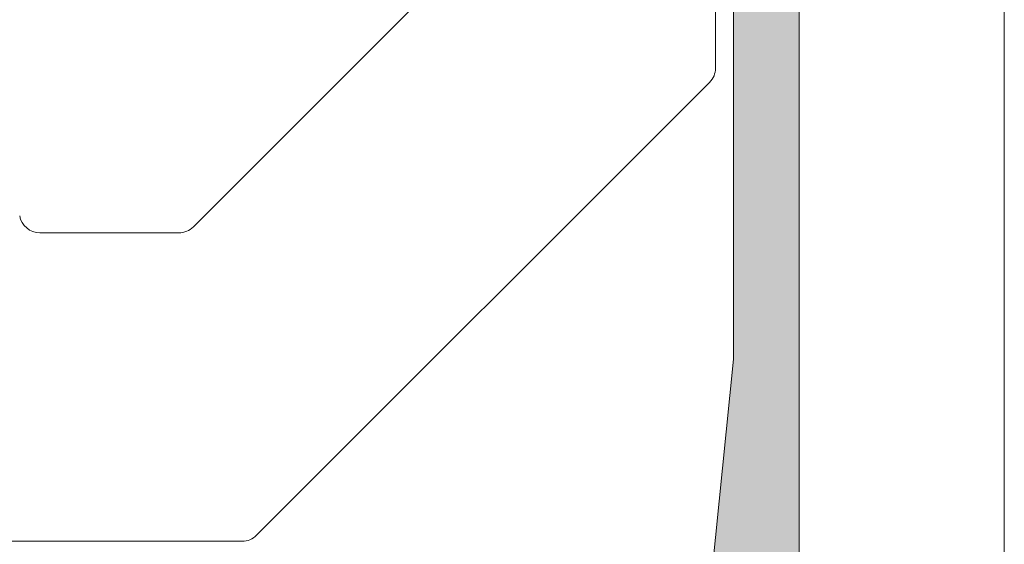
# Model space of a CAD drawing. Header units: metres. Extents: x 1316.5 to 1415.3, y -94.1 to -52.
# Tile 732 of 1056: x 1393.1907 to 1393.2147, y -70.1984 to -70.1857. Entities that reach past the tile are written whole.
import ezdxf

# ---------------------------------------------------------------- set-up
doc = ezdxf.new("R2010")
doc.units = ezdxf.units.M
doc.linetypes.add('AUSGEZOGEN', pattern=[0])
doc.linetypes.add('STRICHPUNKT2_S5', pattern=[0.09999999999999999, 0.07, -0.01, 0.01, -0.01])
for name, color, linetype, lineweight in [('XR$1$Achsen', 4, 'AUSGEZOGEN', 13), ('XR$1$Logos', 255, 'AUSGEZOGEN', 13), ('XR$1$Muster', 4, 'AUSGEZOGEN', 13)]:
    doc.layers.add(name, color=color, linetype=linetype, lineweight=lineweight)

msp = doc.modelspace()

# ---------------------------------------------------------------- hatches: boundary and pattern name
at = {"layer": 'XR$1$Logos', "linetype": 'AUSGEZOGEN', "lineweight": 13, "transparency": 33554687}
h = msp.add_hatch(color=253, dxfattribs=at)
h.paths.add_polyline_path([(1393.194677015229, -70.24221225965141), (1393.194677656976, -70.24223758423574), (1393.194679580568, -70.24226284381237), (1393.194682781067, -70.24228797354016), (1393.194687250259, -70.2423129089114), (1393.19469297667, -70.24233758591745), (1393.194699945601, -70.2423619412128), (1393.194708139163, -70.24238591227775), (1393.194717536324, -70.24240943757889), (1393.19472811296, -70.24243245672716), (1393.194739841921, -70.24245491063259), (1393.194752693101, -70.24247674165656), (1393.194766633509, -70.24249789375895), (1393.194781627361, -70.2425183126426), (1393.194797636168, -70.24253794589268), (1393.194814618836, -70.2425567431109), (1393.19483253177, -70.24257465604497), (1393.194851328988, -70.2425916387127), (1393.194870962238, -70.2426076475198), (1393.194891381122, -70.24262264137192), (1393.194912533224, -70.24263658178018), (1393.194934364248, -70.2426494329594), (1393.194956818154, -70.24266116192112), (1393.194979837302, -70.24267173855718), (1393.195003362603, -70.24268113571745), (1393.195027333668, -70.2426893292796), (1393.195051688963, -70.24269629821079), (1393.195076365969, -70.24270202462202), (1393.195101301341, -70.24270649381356), (1393.195126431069, -70.24270969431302), (1393.195151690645, -70.24271161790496), (1393.195177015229, -70.24271225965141), (1393.195877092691, -70.24271225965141), (1393.195902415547, -70.24271161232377), (1393.195927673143, -70.24270968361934), (1393.195952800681, -70.24270647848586), (1393.195977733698, -70.2427020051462), (1393.196002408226, -70.24269627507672), (1393.196026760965, -70.24268930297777), (1393.196050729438, -70.24268110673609), (1393.196074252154, -70.24267170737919), (1393.196097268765, -70.24266112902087), (1393.196119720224, -70.24264939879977), (1393.19614154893, -70.2426365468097), (1393.196162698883, -70.2426226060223), (1393.196183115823, -70.2426076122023), (1393.19620274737, -70.24259160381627), (1393.19622154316, -70.24257462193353), (1393.196239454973, -70.2425567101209), (1393.196256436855, -70.24253791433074), (1393.196272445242, -70.24251828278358), (1393.196287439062, -70.24249786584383), (1393.196301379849, -70.24247671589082), (1393.196314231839, -70.24245488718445), (1393.19632596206, -70.24243243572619), (1393.196336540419, -70.24240941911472), (1393.196345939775, -70.24238589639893), (1393.196354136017, -70.2423619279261), (1393.196361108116, -70.242337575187), (1393.196366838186, -70.24231290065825), (1393.196371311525, -70.24228796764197), (1393.196374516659, -70.24226284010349), (1393.196376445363, -70.24223758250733), (1393.196377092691, -70.24221225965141), (1393.196377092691, -70.24141227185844), (1393.19637772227, -70.24138694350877), (1393.196379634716, -70.24136167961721), (1393.196382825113, -70.24133654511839), (1393.196387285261, -70.24131160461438), (1393.196393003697, -70.24128692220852), (1393.196399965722, -70.24126256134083), (1393.196408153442, -70.24123858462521), (1393.196417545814, -70.24121505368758), (1393.196428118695, -70.24119202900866), (1393.196439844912, -70.24116956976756), (1393.196452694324, -70.24114773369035), (1393.196466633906, -70.24112657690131), (1393.196481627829, -70.24110615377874), (1393.196497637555, -70.24108651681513), (1393.196514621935, -70.24106771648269), (1393.196532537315, -70.24104980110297), (1393.196551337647, -70.24103281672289), (1393.196570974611, -70.24101680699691), (1393.196591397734, -70.2410018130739), (1393.196612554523, -70.24098787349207), (1393.1966343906, -70.24097502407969), (1393.196656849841, -70.24096329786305), (1393.19667987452, -70.24095272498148), (1393.196703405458, -70.24094333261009), (1393.196727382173, -70.24093514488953), (1393.196751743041, -70.24092818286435), (1393.196776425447, -70.24092246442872), (1393.196801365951, -70.24091800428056), (1393.19682650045, -70.24091481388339), (1393.196851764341, -70.24091290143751), (1393.196877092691, -70.24091227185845), (1393.202276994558, -70.24091227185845), (1393.202302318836, -70.24091291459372), (1393.202327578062, -70.24091483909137), (1393.202352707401, -70.24091804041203), (1393.202377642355, -70.24092251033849), (1393.202402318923, -70.24092823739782), (1393.202426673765, -70.24093520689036), (1393.202450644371, -70.24094340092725), (1393.202474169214, -70.2409527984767), (1393.202497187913, -70.24096337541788), (1393.202519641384, -70.24097510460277), (1393.202541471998, -70.24098795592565), (1393.202562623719, -70.24100189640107), (1393.202583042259, -70.24101689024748), (1393.202602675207, -70.24103289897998), (1393.202621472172, -70.24104988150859), (1393.202639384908, -70.24106779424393), (1393.202656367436, -70.24108659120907), (1393.202672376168, -70.24110622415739), (1393.202687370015, -70.2411266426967), (1393.20270131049, -70.24114779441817), (1393.202714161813, -70.24116962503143), (1393.202725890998, -70.24119207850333), (1393.202736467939, -70.24121509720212), (1393.202745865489, -70.24123862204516), (1393.202754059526, -70.24126259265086), (1393.202761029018, -70.24128694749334), (1393.202766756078, -70.24131162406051), (1393.202771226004, -70.24133655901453), (1393.202774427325, -70.24136168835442), (1393.202776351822, -70.24138694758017), (1393.202776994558, -70.24141227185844), (1393.202776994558, -70.24221225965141), (1393.202777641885, -70.24223758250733), (1393.20277957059, -70.24226284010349), (1393.202782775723, -70.24228796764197), (1393.202787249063, -70.24231290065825), (1393.202792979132, -70.242337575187), (1393.202799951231, -70.2423619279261), (1393.202808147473, -70.24238589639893), (1393.20281754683, -70.24240941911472), (1393.202828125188, -70.24243243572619), (1393.202839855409, -70.24245488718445), (1393.202852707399, -70.24247671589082), (1393.202866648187, -70.24249786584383), (1393.202881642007, -70.24251828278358), (1393.202897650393, -70.24253791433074), (1393.202914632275, -70.2425567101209), (1393.202932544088, -70.24257462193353), (1393.202951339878, -70.24259160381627), (1393.202970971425, -70.2426076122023), (1393.202991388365, -70.2426226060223), (1393.203012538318, -70.2426365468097), (1393.203034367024, -70.24264939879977), (1393.203056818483, -70.24266112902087), (1393.203079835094, -70.24267170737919), (1393.20310335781, -70.24268110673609), (1393.203127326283, -70.24268930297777), (1393.203151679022, -70.24269627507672), (1393.203176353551, -70.2427020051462), (1393.203201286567, -70.24270647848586), (1393.203226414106, -70.24270968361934), (1393.203251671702, -70.24271161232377), (1393.203276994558, -70.24271225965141), (1393.203677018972, -70.24271225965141), (1393.203702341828, -70.24271161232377), (1393.203727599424, -70.24270968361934), (1393.203752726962, -70.24270647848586), (1393.203777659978, -70.2427020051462), (1393.203802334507, -70.24269627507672), (1393.203826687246, -70.24268930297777), (1393.203850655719, -70.24268110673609), (1393.203874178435, -70.24267170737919), (1393.203897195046, -70.24266112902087), (1393.203919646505, -70.24264939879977), (1393.203941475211, -70.2426365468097), (1393.203962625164, -70.2426226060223), (1393.203983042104, -70.2426076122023), (1393.204002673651, -70.24259160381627), (1393.204021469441, -70.24257462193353), (1393.204039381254, -70.2425567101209), (1393.204056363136, -70.24253791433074), (1393.204072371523, -70.24251828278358), (1393.204087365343, -70.24249786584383), (1393.20410130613, -70.24247671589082), (1393.20411415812, -70.24245488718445), (1393.204125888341, -70.24243243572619), (1393.2041364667, -70.24240941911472), (1393.204145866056, -70.24238589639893), (1393.204154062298, -70.2423619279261), (1393.204161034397, -70.242337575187), (1393.204166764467, -70.24231290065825), (1393.204171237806, -70.24228796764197), (1393.20417444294, -70.24226284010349), (1393.204176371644, -70.24223758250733), (1393.204177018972, -70.24221225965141), (1393.204177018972, -70.23191230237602), (1393.204177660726, -70.23188697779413), (1393.204179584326, -70.23186171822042), (1393.204182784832, -70.23183658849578), (1393.204187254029, -70.23181165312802), (1393.204192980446, -70.23178697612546), (1393.204199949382, -70.23176262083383), (1393.204208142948, -70.23173864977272), (1393.204217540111, -70.23171512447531), (1393.20422811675, -70.23169210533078), (1393.204239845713, -70.23166965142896), (1393.204252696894, -70.23164782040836), (1393.204266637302, -70.2316266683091), (1393.204281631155, -70.23160624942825), (1393.204297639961, -70.23158661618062), (1393.204314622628, -70.23156781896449), (1393.20433253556, -70.23154990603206), (1393.204351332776, -70.23153292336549), (1393.204370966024, -70.23151691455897), (1393.204391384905, -70.23150192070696), (1393.204412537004, -70.23148798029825), (1393.204434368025, -70.23147512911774), (1393.204456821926, -70.23146340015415), (1393.204479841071, -70.23145282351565), (1393.204503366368, -70.23144342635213), (1393.20452733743, -70.23143523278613), (1393.204551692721, -70.23142826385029), (1393.204576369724, -70.23142253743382), (1393.204601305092, -70.23141806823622), (1393.204626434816, -70.2314148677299), (1393.20465169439, -70.2314129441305), (1393.204677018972, -70.23141230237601), (1393.208177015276, -70.23141230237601), (1393.208177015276, -70.23241230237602), (1393.208177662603, -70.23243762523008), (1393.208179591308, -70.23246288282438), (1393.208182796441, -70.23248801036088), (1393.20818726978, -70.23251294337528), (1393.208192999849, -70.23253761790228), (1393.208199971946, -70.23256197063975), (1393.208208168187, -70.23258593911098), (1393.208217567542, -70.23260946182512), (1393.208228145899, -70.23263247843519), (1393.208239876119, -70.23265492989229), (1393.208252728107, -70.23267675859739), (1393.208266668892, -70.23269790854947), (1393.20828166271, -70.2327183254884), (1393.208297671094, -70.23273795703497), (1393.208314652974, -70.23275675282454), (1393.208332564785, -70.23277466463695), (1393.208351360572, -70.23279164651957), (1393.208370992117, -70.23280765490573), (1393.208391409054, -70.23282264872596), (1393.208412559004, -70.23283658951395), (1393.208434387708, -70.23284944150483), (1393.208456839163, -70.23286117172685), (1393.208479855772, -70.23287175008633), (1393.208503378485, -70.23288114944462), (1393.208527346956, -70.23288934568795), (1393.208551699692, -70.23289631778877), (1393.208576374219, -70.23290204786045), (1393.208601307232, -70.23290652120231), (1393.208626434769, -70.23290972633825), (1393.208651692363, -70.23291165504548), (1393.208677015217, -70.23291230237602), (1393.209177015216, -70.23291230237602), (1393.209202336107, -70.23291165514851), (1393.209227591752, -70.2329097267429), (1393.20925271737, -70.23290652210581), (1393.209277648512, -70.23290204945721), (1393.209302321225, -70.23289632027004), (1393.209326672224, -70.23288934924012), (1393.209350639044, -70.23288115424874), (1393.20937416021, -70.23287175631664), (1393.209397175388, -70.23286117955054), (1393.209419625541, -70.2328494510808), (1393.209441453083, -70.23283660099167), (1393.209462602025, -70.23282266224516), (1393.209483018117, -70.23280767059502), (1393.20950264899, -70.23279166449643), (1393.20952144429, -70.23277468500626), (1393.209539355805, -70.23275677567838), (1393.20955633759, -70.23273798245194), (1393.209572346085, -70.2327183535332), (1393.209587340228, -70.23269793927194), (1393.209601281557, -70.23267679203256), (1393.209614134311, -70.23265496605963), (1393.209625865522, -70.23263251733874), (1393.209636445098, -70.23260950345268), (1393.209645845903, -70.23258598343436), (1393.20965404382, -70.23256201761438), (1393.209661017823, -70.23253766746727), (1393.209666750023, -70.23251299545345), (1393.209671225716, -70.23248806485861), (1393.209674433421, -70.23246293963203), (1393.20967636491, -70.23243768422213), (1393.209677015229, -70.23241236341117), (1393.209677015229, -70.1724125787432), (1393.209676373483, -70.17238725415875), (1393.209674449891, -70.17236199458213), (1393.209671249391, -70.17233686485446), (1393.2096667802, -70.1723119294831), (1393.209661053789, -70.17228725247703), (1393.209654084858, -70.1722628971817), (1393.209645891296, -70.17223892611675), (1393.209636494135, -70.1722154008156), (1393.209625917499, -70.17219238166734), (1393.209614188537, -70.1721699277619), (1393.209601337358, -70.17214809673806), (1393.20958739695, -70.17212694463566), (1393.209572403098, -70.1721065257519), (1393.209556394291, -70.17208689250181), (1393.209539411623, -70.17206809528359), (1393.209521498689, -70.17205018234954), (1393.209502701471, -70.1720331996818), (1393.209483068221, -70.17201719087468), (1393.209462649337, -70.17200219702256), (1393.209441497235, -70.17198825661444), (1393.209419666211, -70.17197540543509), (1393.209397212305, -70.17196367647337), (1393.209374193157, -70.17195309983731), (1393.209350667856, -70.17194370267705), (1393.209326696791, -70.171935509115), (1393.209302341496, -70.17192854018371), (1393.20927766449, -70.17192281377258), (1393.209252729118, -70.17191834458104), (1393.20922759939, -70.17191514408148), (1393.209202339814, -70.17191322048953), (1393.209177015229, -70.1719125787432), (1393.205177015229, -70.1719125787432), (1393.205151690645, -70.17191322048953), (1393.205126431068, -70.17191514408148), (1393.205101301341, -70.17191834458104), (1393.205076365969, -70.17192281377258), (1393.205051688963, -70.17192854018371), (1393.205027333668, -70.171935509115), (1393.205003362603, -70.17194370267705), (1393.204979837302, -70.17195309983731), (1393.204956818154, -70.17196367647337), (1393.204934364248, -70.17197540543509), (1393.204912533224, -70.17198825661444), (1393.204891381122, -70.17200219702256), (1393.204870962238, -70.17201719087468), (1393.204851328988, -70.1720331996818), (1393.20483253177, -70.17205018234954), (1393.204814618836, -70.17206809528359), (1393.204797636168, -70.17208689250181), (1393.204781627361, -70.1721065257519), (1393.204766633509, -70.17212694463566), (1393.204752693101, -70.17214809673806), (1393.204739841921, -70.1721699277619), (1393.20472811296, -70.17219238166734), (1393.204717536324, -70.1722154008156), (1393.204708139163, -70.17223892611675), (1393.204699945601, -70.1722628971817), (1393.20469297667, -70.17228725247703), (1393.204687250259, -70.1723119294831), (1393.204682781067, -70.17233686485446), (1393.204679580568, -70.17236199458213), (1393.204677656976, -70.17238725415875), (1393.204677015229, -70.1724125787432), (1393.204677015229, -70.17371257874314), (1393.204677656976, -70.17373790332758), (1393.204679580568, -70.17376316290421), (1393.204682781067, -70.17378829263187), (1393.204687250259, -70.17381322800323), (1393.20469297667, -70.1738379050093), (1393.204699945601, -70.17386226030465), (1393.204708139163, -70.1738862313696), (1393.204717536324, -70.17390975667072), (1393.20472811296, -70.173932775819), (1393.204739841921, -70.17395522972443), (1393.204752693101, -70.17397706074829), (1393.204766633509, -70.17399821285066), (1393.204781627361, -70.17401863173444), (1393.204797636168, -70.17403826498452), (1393.204814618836, -70.17405706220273), (1393.20483253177, -70.1740749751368), (1393.204851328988, -70.17409195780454), (1393.204870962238, -70.17410796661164), (1393.204891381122, -70.17412296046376), (1393.204912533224, -70.17413690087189), (1393.204934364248, -70.17414975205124), (1393.204956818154, -70.17416148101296), (1393.204979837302, -70.17417205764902), (1393.205003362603, -70.17418145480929), (1393.205027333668, -70.17418964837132), (1393.205051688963, -70.17419661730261), (1393.205076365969, -70.17420234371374), (1393.205101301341, -70.17420681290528), (1393.205126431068, -70.17421001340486), (1393.205151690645, -70.1742119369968), (1393.205177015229, -70.17421257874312), (1393.205677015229, -70.17421257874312), (1393.205677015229, -70.17321257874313), (1393.207377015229, -70.17321257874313), (1393.207427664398, -70.17321386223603), (1393.207478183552, -70.1732177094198), (1393.207528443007, -70.17322411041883), (1393.20757831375, -70.1732330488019), (1393.207627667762, -70.17324450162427), (1393.207676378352, -70.17325843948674), (1393.207724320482, -70.17327482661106), (1393.207771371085, -70.17329362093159), (1393.207817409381, -70.17331477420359), (1393.207862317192, -70.17333823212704), (1393.20790597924, -70.17336393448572), (1393.207948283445, -70.17339181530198), (1393.207989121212, -70.17342180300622), (1393.208028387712, -70.17345382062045), (1393.208065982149, -70.17348778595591), (1393.208101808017, -70.17352361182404), (1393.208135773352, -70.17356120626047), (1393.208167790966, -70.17360047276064), (1393.208197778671, -70.17364131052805), (1393.208225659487, -70.17368361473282), (1393.208251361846, -70.17372727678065), (1393.208274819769, -70.17377218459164), (1393.208295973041, -70.17381822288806), (1393.208314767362, -70.17386527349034), (1393.208331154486, -70.17391321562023), (1393.208345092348, -70.17396192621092), (1393.208356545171, -70.17401128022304), (1393.208365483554, -70.17406115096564), (1393.208371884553, -70.17411141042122), (1393.208375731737, -70.17416192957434), (1393.208377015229, -70.17421257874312), (1393.208377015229, -70.17821257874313), (1393.208375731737, -70.17826322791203), (1393.208371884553, -70.17831374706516), (1393.208365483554, -70.17836400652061), (1393.208356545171, -70.17841387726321), (1393.208345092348, -70.17846323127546), (1393.208331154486, -70.17851194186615), (1393.208314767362, -70.17855988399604), (1393.208295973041, -70.17860693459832), (1393.208274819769, -70.17865297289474), (1393.208251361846, -70.17869788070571), (1393.208225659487, -70.17874154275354), (1393.208197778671, -70.17878384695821), (1393.208167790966, -70.17882468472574), (1393.208135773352, -70.17886395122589), (1393.208101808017, -70.17890154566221), (1393.208065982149, -70.17893737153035), (1393.208028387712, -70.17897133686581), (1393.207989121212, -70.17900335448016), (1393.207948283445, -70.1790333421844), (1393.20790597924, -70.17906122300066), (1393.207862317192, -70.17908692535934), (1393.207817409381, -70.17911038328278), (1393.207771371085, -70.17913153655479), (1393.207724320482, -70.17915033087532), (1393.207676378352, -70.17916671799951), (1393.207627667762, -70.17918065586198), (1393.20757831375, -70.17919210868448), (1393.207528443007, -70.17920104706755), (1393.207478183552, -70.17920744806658), (1393.207427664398, -70.17921129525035), (1393.207377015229, -70.17921257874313), (1393.205677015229, -70.17921257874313), (1393.205677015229, -70.17821257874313), (1393.205177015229, -70.17821257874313), (1393.205151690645, -70.17821322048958), (1393.205126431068, -70.17821514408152), (1393.205101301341, -70.17821834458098), (1393.205076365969, -70.17822281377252), (1393.205051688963, -70.17822854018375), (1393.205027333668, -70.17823550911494), (1393.205003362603, -70.1782437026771), (1393.204979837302, -70.17825309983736), (1393.204956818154, -70.17826367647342), (1393.204934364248, -70.17827540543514), (1393.204912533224, -70.17828825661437), (1393.204891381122, -70.17830219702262), (1393.204870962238, -70.17831719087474), (1393.204851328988, -70.17833319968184), (1393.20483253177, -70.17835018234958), (1393.204814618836, -70.17836809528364), (1393.204797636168, -70.17838689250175), (1393.204781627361, -70.17840652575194), (1393.204766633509, -70.17842694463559), (1393.204752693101, -70.17844809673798), (1393.204739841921, -70.17846992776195), (1393.20472811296, -70.17849238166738), (1393.204717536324, -70.17851540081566), (1393.204708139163, -70.17853892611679), (1393.204699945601, -70.17856289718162), (1393.20469297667, -70.17858725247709), (1393.204687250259, -70.17861192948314), (1393.204682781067, -70.17863686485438), (1393.204679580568, -70.17866199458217), (1393.204677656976, -70.1786872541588), (1393.204677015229, -70.17871257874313), (1393.204677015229, -70.18151257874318), (1393.204677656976, -70.18153790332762), (1393.204679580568, -70.18156316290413), (1393.204682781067, -70.18158829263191), (1393.204687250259, -70.18161322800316), (1393.20469297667, -70.18163790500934), (1393.204699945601, -70.18166226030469), (1393.204708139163, -70.18168623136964), (1393.204717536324, -70.18170975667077), (1393.20472811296, -70.18173277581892), (1393.204739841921, -70.18175522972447), (1393.204752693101, -70.18177706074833), (1393.204766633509, -70.18179821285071), (1393.204781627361, -70.18181863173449), (1393.204797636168, -70.18183826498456), (1393.204814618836, -70.18185706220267), (1393.20483253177, -70.18187497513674), (1393.204851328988, -70.18189195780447), (1393.204870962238, -70.18190796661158), (1393.204891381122, -70.18192296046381), (1393.204912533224, -70.18193690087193), (1393.204934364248, -70.18194975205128), (1393.204956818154, -70.181961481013), (1393.204979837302, -70.18197205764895), (1393.205003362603, -70.18198145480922), (1393.205027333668, -70.18198964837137), (1393.205051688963, -70.18199661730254), (1393.205076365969, -70.18200234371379), (1393.205101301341, -70.18200681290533), (1393.205126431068, -70.1820100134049), (1393.205151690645, -70.18201193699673), (1393.205177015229, -70.18201257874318), (1393.205377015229, -70.18201257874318), (1393.205402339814, -70.18201193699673), (1393.205427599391, -70.1820100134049), (1393.205452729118, -70.18200681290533), (1393.20547766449, -70.18200234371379), (1393.205502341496, -70.18199661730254), (1393.205526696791, -70.18198964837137), (1393.205550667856, -70.18198145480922), (1393.205574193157, -70.18197205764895), (1393.205597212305, -70.181961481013), (1393.205619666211, -70.18194975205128), (1393.205641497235, -70.18193690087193), (1393.205662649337, -70.18192296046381), (1393.205683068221, -70.18190796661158), (1393.205702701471, -70.18189195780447), (1393.205721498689, -70.18187497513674), (1393.205739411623, -70.18185706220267), (1393.205756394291, -70.18183826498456), (1393.205772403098, -70.18181863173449), (1393.20578739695, -70.18179821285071), (1393.205801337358, -70.18177706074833), (1393.205814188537, -70.18175522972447), (1393.205825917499, -70.18173277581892), (1393.205836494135, -70.18170975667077), (1393.205845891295, -70.18168623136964), (1393.205854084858, -70.18166226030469), (1393.205861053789, -70.18163790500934), (1393.2058667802, -70.18161322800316), (1393.205871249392, -70.18158829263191), (1393.205874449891, -70.18156316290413), (1393.205876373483, -70.18153790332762), (1393.205877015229, -70.18151257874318), (1393.205877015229, -70.18101257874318), (1393.205877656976, -70.18098725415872), (1393.205879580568, -70.18096199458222), (1393.205882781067, -70.18093686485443), (1393.205887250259, -70.18091192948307), (1393.20589297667, -70.180887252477), (1393.205899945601, -70.18086289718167), (1393.205908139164, -70.18083892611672), (1393.205917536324, -70.18081540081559), (1393.20592811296, -70.18079238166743), (1393.205939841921, -70.18076992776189), (1393.205952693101, -70.18074809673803), (1393.205966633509, -70.18072694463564), (1393.205981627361, -70.18070652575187), (1393.205997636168, -70.1806868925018), (1393.206014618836, -70.18066809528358), (1393.20603253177, -70.18065018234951), (1393.206051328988, -70.18063319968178), (1393.206070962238, -70.18061719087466), (1393.206091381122, -70.18060219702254), (1393.206112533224, -70.18058825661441), (1393.206134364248, -70.18057540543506), (1393.206156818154, -70.18056367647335), (1393.206179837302, -70.1805530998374), (1393.206203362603, -70.18054370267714), (1393.206227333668, -70.18053550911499), (1393.206251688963, -70.18052854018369), (1393.206276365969, -70.18052281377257), (1393.206301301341, -70.18051834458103), (1393.206326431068, -70.18051514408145), (1393.206351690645, -70.18051322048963), (1393.206377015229, -70.18051257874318), (1393.20757701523, -70.18051257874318), (1393.207602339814, -70.18051322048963), (1393.20762759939, -70.18051514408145), (1393.207652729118, -70.18051834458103), (1393.207677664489, -70.18052281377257), (1393.207702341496, -70.18052854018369), (1393.207726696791, -70.18053550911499), (1393.207750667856, -70.18054370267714), (1393.207774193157, -70.1805530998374), (1393.207797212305, -70.18056367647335), (1393.207819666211, -70.18057540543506), (1393.207841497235, -70.18058825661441), (1393.207862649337, -70.18060219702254), (1393.207883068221, -70.18061719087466), (1393.207902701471, -70.18063319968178), (1393.207921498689, -70.18065018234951), (1393.207939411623, -70.18066809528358), (1393.207956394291, -70.1806868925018), (1393.207972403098, -70.18070652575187), (1393.20798739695, -70.18072694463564), (1393.208001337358, -70.18074809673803), (1393.208014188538, -70.18076992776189), (1393.208025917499, -70.18079238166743), (1393.208036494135, -70.18081540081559), (1393.208045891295, -70.18083892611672), (1393.208054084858, -70.18086289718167), (1393.208061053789, -70.180887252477), (1393.2080667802, -70.18091192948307), (1393.208071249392, -70.18093686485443), (1393.208074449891, -70.18096199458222), (1393.208076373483, -70.18098725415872), (1393.208077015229, -70.18101257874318), (1393.208077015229, -70.19391421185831), (1393.207467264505, -70.20001171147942), (1393.207461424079, -70.20005880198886), (1393.207453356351, -70.20010556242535), (1393.207443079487, -70.20015188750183), (1393.207430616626, -70.2001976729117), (1393.20741599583, -70.20024281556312), (1393.20739925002, -70.20028721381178), (1393.2073804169, -70.20033076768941), (1393.207359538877, -70.20037337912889), (1393.207336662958, -70.20041495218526), (1393.207311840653, -70.2004553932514), (1393.207285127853, -70.20049461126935), (1393.207256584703, -70.20053251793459), (1393.207226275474, -70.20056902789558), (1393.207194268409, -70.20060405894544), (1393.207160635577, -70.20063753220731), (1393.207125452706, -70.20066937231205), (1393.207088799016, -70.20069950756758), (1393.207050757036, -70.20072787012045), (1393.207011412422, -70.20075439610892), (1393.206970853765, -70.20077902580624), (1393.206929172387, -70.20080170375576), (1393.20688646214, -70.20082237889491), (1393.206842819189, -70.20084100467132), (1393.206798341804, -70.20085753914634), (1393.206753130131, -70.20087194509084), (1393.206707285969, -70.20088419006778), (1393.206660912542, -70.2008942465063), (1393.206614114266, -70.20090209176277), (1393.206566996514, -70.2009077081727), (1393.206519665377, -70.20091108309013), (1393.206472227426, -70.20091220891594), (1393.196877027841, -70.20091220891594), (1393.196851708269, -70.20091156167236), (1393.196826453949, -70.20090963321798), (1393.19680132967, -70.2009064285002), (1393.196776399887, -70.20090195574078), (1393.196751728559, -70.20089622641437), (1393.196727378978, -70.20088925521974), (1393.196703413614, -70.20088106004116), (1393.196679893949, -70.20087166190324), (1393.196656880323, -70.200861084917), (1393.196634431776, -70.20084935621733), (1393.196612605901, -70.20083650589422), (1393.196591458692, -70.20082256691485), (1393.1965710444, -70.20080757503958), (1393.196551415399, -70.20079156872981), (1393.196532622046, -70.20077458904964), (1393.196514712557, -70.20075667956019), (1393.196497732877, -70.20073788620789), (1393.196481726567, -70.20071825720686), (1393.196466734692, -70.20069784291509), (1393.196452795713, -70.2006766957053), (1393.196439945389, -70.20065486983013), (1393.19642821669, -70.20063242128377), (1393.196417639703, -70.20060940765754), (1393.196408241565, -70.20058588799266), (1393.196400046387, -70.20056192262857), (1393.196393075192, -70.20053757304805), (1393.196387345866, -70.20051290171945), (1393.196382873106, -70.20048797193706), (1393.196379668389, -70.20046284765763), (1393.196377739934, -70.2004375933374), (1393.196377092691, -70.20041227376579), (1393.196377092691, -70.1994125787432), (1393.196376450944, -70.19938725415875), (1393.196374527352, -70.19936199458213), (1393.196371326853, -70.19933686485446), (1393.196366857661, -70.1993119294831), (1393.19636113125, -70.19928725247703), (1393.196354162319, -70.1992628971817), (1393.196345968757, -70.19923892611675), (1393.196336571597, -70.1992154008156), (1393.19632599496, -70.19919238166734), (1393.196314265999, -70.1991699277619), (1393.19630141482, -70.19914809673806), (1393.196287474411, -70.19912694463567), (1393.196272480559, -70.1991065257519), (1393.196256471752, -70.19908689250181), (1393.196239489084, -70.1990680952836), (1393.19622157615, -70.19905018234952), (1393.196202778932, -70.1990331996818), (1393.196183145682, -70.19901719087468), (1393.196162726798, -70.19900219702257), (1393.196141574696, -70.19898825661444), (1393.196119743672, -70.19897540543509), (1393.196097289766, -70.19896367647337), (1393.196074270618, -70.19895309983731), (1393.196050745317, -70.19894370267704), (1393.196026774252, -70.198935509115), (1393.196002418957, -70.19892854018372), (1393.195977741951, -70.19892281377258), (1393.195952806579, -70.19891834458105), (1393.195927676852, -70.19891514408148), (1393.195902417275, -70.19891322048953), (1393.195877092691, -70.1989125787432), (1393.194677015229, -70.1989125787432), (1393.194673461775, -70.19892376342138), (1393.194669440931, -70.19893478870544), (1393.194664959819, -70.19894563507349), (1393.194660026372, -70.19895628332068), (1393.194654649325, -70.19896671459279), (1393.1946488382, -70.19897691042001), (1393.194642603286, -70.19898685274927), (1393.194635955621, -70.19899652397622), (1393.194628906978, -70.1990059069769), (1393.194621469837, -70.19901498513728), (1393.194613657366, -70.19902374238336), (1393.194605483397, -70.19903216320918), (1393.194596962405, -70.19904023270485), (1393.194588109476, -70.1990479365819), (1393.194578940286, -70.19905526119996), (1393.194569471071, -70.19906219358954), (1393.194559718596, -70.19906872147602), (1393.19454970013, -70.19907483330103), (1393.194539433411, -70.19908051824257), (1393.194528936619, -70.19908576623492), (1393.194518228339, -70.19909056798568), (1393.194507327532, -70.1990949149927), (1393.194496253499, -70.19909879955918), (1393.194485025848, -70.19910221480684), (1393.194473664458, -70.1991051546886), (1393.194462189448, -70.19910761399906), (1393.194450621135, -70.19910958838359), (1393.194438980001, -70.19911107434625), (1393.19442728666, -70.19911206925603), (1393.194415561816, -70.19911257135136), (1393.19440382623, -70.19911257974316), (1393.19395023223, -70.19911257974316), (1393.193938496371, -70.19911257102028), (1393.193926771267, -70.1991120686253), (1393.193915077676, -70.19911107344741), (1393.193903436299, -70.19910958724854), (1393.193891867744, -70.19910761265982), (1393.193880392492, -70.19910515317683), (1393.193869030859, -70.19910221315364), (1393.193857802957, -70.19909879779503), (1393.193846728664, -70.1990949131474), (1393.193835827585, -70.19909056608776), (1393.193825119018, -70.19908576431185), (1393.193814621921, -70.19908051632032), (1393.193804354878, -70.19907483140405), (1393.193794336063, -70.19906871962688), (1393.193784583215, -70.19906219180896), (1393.193775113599, -70.19905525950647), (1393.193765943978, -70.1990479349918), (1393.193757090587, -70.19904023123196), (1393.193748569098, -70.19903216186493), (1393.193740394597, -70.19902374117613), (1393.193732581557, -70.19901498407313), (1393.193725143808, -70.1990059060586), (1393.193718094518, -70.19899652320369), (1393.193711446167, -70.19898685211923), (1393.193705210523, -70.19897690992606), (1393.193699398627, -70.19896671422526), (1393.193694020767, -70.19895628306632), (1393.193689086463, -70.19894563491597), (1393.193684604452, -70.19893478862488), (1393.193680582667, -70.19892376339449), (1393.19367702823, -70.1989125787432), (1393.191797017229, -70.1989125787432), (1393.191781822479, -70.19891296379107), (1393.191766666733, -70.19891411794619), (1393.191751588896, -70.19891603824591), (1393.191736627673, -70.19891871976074), (1393.19172182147, -70.1989221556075), (1393.191707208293, -70.19892633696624), (1393.191692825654, -70.19893125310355), (1393.191678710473, -70.19893689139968), (1393.191664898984, -70.1989432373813), (1393.191651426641, -70.19895027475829), (1393.191638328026, -70.1989579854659), (1393.191625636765, -70.19896634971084), (1393.191613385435, -70.19897534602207), (1393.191601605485, -70.19898495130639), (1393.191590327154, -70.19899514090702), (1393.191579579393, -70.19900588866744), (1393.191569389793, -70.19901716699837), (1393.191559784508, -70.19902894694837), (1393.191550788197, -70.19904119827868), (1393.191542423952, -70.19905388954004), (1393.191534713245, -70.19906698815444), (1393.191527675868, -70.19908046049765), (1393.191521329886, -70.19909427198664), (1393.19151569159, -70.19910838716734), (1393.191510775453, -70.19912276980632), (1393.191506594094, -70.19913738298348), (1393.191503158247, -70.19915218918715), (1393.191500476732, -70.1991671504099), (1393.191498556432, -70.1991822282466), (1393.191497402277, -70.19919738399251), (1393.191497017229, -70.19921257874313), (1393.191497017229, -70.20019255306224), (1393.191497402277, -70.20020774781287), (1393.191498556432, -70.20022290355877), (1393.191500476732, -70.20023798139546), (1393.191503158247, -70.20025294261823), (1393.191506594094, -70.20026774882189), (1393.191510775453, -70.20028236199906), (1393.19151569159, -70.20029674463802), (1393.191521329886, -70.20031085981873), (1393.191527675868, -70.20032467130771), (1393.191534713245, -70.20033814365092), (1393.191542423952, -70.20035124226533), (1393.191550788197, -70.20036393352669), (1393.191559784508, -70.200376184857), (1393.191569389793, -70.200387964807), (1393.191579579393, -70.20039924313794), (1393.191590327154, -70.20040999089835), (1393.191601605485, -70.200420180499), (1393.191613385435, -70.2004297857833), (1393.191625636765, -70.20043878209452), (1393.191638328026, -70.20044714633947), (1393.191651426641, -70.20045485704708), (1393.191664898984, -70.20046189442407), (1393.191678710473, -70.20046824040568), (1393.191692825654, -70.20047387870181), (1393.191707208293, -70.20047879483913), (1393.19172182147, -70.20048297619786), (1393.191736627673, -70.20048641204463), (1393.191751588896, -70.20048909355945), (1393.191766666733, -70.20049101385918), (1393.191781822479, -70.2004921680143), (1393.191797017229, -70.20049255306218), (1393.19455701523, -70.20049255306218), (1393.19456309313, -70.2004927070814), (1393.194569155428, -70.20049316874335), (1393.194575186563, -70.20049393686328), (1393.194581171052, -70.20049500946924), (1393.194587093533, -70.20049638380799), (1393.194592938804, -70.20049805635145), (1393.19459869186, -70.20050002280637), (1393.194604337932, -70.20050227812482), (1393.194609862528, -70.20050481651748), (1393.194615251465, -70.20050763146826), (1393.194620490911, -70.20051071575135), (1393.194625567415, -70.20051406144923), (1393.194630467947, -70.20051765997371), (1393.194635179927, -70.2005215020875), (1393.19463969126, -70.20052557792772), (1393.194643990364, -70.20052987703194), (1393.194648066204, -70.2005343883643), (1393.194651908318, -70.20053910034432), (1393.194655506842, -70.20054400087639), (1393.19465885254, -70.20054907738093), (1393.194661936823, -70.20055431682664), (1393.194664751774, -70.20055970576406), (1393.194667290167, -70.20056523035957), (1393.194669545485, -70.2005708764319), (1393.19467151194, -70.20057662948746), (1393.194673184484, -70.20058247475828), (1393.194674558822, -70.20058839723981), (1393.194675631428, -70.20059438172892), (1393.194676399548, -70.20060041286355), (1393.19467686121, -70.20060647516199), (1393.194677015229, -70.20061255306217), (1393.194677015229, -70.2049125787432), (1393.194676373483, -70.20493790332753), (1393.194674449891, -70.20496316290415), (1393.194671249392, -70.20498829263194), (1393.1946667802, -70.20501322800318), (1393.194661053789, -70.20503790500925), (1393.194654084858, -70.20506226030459), (1393.194645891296, -70.20508623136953), (1393.194636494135, -70.20510975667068), (1393.194625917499, -70.20513277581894), (1393.194614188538, -70.20515522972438), (1393.194601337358, -70.20517706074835), (1393.19458739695, -70.20519821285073), (1393.194572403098, -70.20521863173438), (1393.194556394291, -70.20523826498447), (1393.194539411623, -70.20525706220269), (1393.194521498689, -70.20527497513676), (1393.194502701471, -70.20529195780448), (1393.194483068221, -70.2053079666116), (1393.194462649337, -70.20532296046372), (1393.194441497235, -70.20533690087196), (1393.194419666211, -70.20534975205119), (1393.194397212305, -70.20536148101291), (1393.194374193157, -70.20537205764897), (1393.194350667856, -70.20538145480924), (1393.194326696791, -70.2053896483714), (1393.194302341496, -70.20539661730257), (1393.19427766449, -70.20540234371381), (1393.194252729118, -70.20540681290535), (1393.19422759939, -70.2054100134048), (1393.194202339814, -70.20541193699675), (1393.194177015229, -70.2054125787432), (1393.19347701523, -70.2054125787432), (1393.191084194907, -70.20403108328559), (1393.191075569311, -70.20402650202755), (1393.191066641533, -70.20402254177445), (1393.191057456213, -70.20401922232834), (1393.19104805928, -70.204016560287), (1393.191038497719, -70.20401456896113), (1393.191028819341, -70.20401325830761), (1393.191019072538, -70.20401263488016), (1393.191009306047, -70.2040127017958), (1393.190999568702, -70.20401345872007), (1393.190989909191, -70.20401490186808), (1393.190980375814, -70.20401702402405), (1393.19097101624, -70.20401981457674), (1393.190961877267, -70.20402325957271), (1393.190953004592, -70.20402734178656), (1393.190944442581, -70.20403204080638), (1393.190936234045, -70.20403733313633), (1393.190928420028, -70.20404319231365), (1393.190921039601, -70.2040495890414), (1393.190914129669, -70.20405649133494), (1393.190907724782, -70.20406386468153), (1393.190901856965, -70.20407167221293), (1393.190896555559, -70.2040798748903), (1393.190891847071, -70.20408843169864), (1393.190887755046, -70.20409729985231), (1393.190884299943, -70.20410643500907), (1393.19088149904, -70.20411579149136), (1393.19087936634, -70.20412532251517), (1393.190877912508, -70.20413498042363), (1393.190877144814, -70.20414471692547), (1393.190877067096, -70.2041544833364), (1393.190877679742, -70.2041642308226), (1393.190899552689, -70.2043505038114), (1393.190928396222, -70.20453582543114), (1393.190964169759, -70.2047199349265), (1393.191006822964, -70.20490257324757), (1393.191056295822, -70.20508348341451), (1393.191112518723, -70.20526241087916), (1393.191175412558, -70.20543910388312), (1393.191244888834, -70.20561331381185), (1393.191320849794, -70.20578479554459), (1393.191403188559, -70.20595330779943), (1393.191491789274, -70.20611861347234), (1393.191586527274, -70.20628047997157), (1393.191687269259, -70.20643867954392), (1393.19179387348, -70.20659298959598), (1393.191906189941, -70.20674319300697), (1393.192024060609, -70.20688907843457), (1393.192147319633, -70.20703044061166), (1393.192275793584, -70.20716708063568), (1393.192409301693, -70.20729880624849), (1393.192547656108, -70.20742543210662), (1393.19269066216, -70.20754678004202), (1393.192838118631, -70.20766267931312), (1393.192989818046, -70.20777296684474), (1393.193145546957, -70.20787748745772), (1393.193305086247, -70.20797609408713), (1393.193468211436, -70.20806864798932), (1393.193634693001, -70.20815501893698), (1393.193804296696, -70.20823508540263), (1393.193976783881, -70.20830873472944), (1393.194151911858, -70.20837586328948), (1393.194329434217, -70.20843637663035), (1393.19434867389, -70.20844296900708), (1393.194367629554, -70.20845033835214), (1393.194386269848, -70.20845847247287), (1393.19440456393, -70.20846735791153), (1393.194422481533, -70.20847697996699), (1393.194439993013, -70.20848732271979), (1393.194457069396, -70.20849836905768), (1393.194473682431, -70.20851010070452), (1393.19448980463, -70.20852249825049), (1393.19450540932, -70.20853554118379), (1393.194520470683, -70.208549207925), (1393.194534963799, -70.20856347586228), (1393.19454886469, -70.20857832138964), (1393.194562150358, -70.20859371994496), (1393.194574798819, -70.20860964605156), (1393.194586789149, -70.20862607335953), (1393.194598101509, -70.20864297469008), (1393.194608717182, -70.20866032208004), (1393.194618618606, -70.20867808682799), (1393.194627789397, -70.20869623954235), (1393.194636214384, -70.20871475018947), (1393.194643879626, -70.2087335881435), (1393.194650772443, -70.20875272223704), (1393.194656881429, -70.20877212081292), (1393.194662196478, -70.20879175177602), (1393.194666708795, -70.20881158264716), (1393.194670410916, -70.20883158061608), (1393.194673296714, -70.20885171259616), (1393.194675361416, -70.20887194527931), (1393.194676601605, -70.20889224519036), (1393.194677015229, -70.2089125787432), (1393.194677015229, -70.2319125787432), (1393.194676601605, -70.23193291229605), (1393.194675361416, -70.23195321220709), (1393.194673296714, -70.23197344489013), (1393.194670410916, -70.23199357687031), (1393.194666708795, -70.23201357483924), (1393.194662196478, -70.23203340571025), (1393.194656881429, -70.23205303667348), (1393.194650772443, -70.23207243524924), (1393.194643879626, -70.23209156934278), (1393.194636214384, -70.23211040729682), (1393.194627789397, -70.23212891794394), (1393.194618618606, -70.23214707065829), (1393.194608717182, -70.23216483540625), (1393.194598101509, -70.2321821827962), (1393.194586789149, -70.23219908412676), (1393.194574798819, -70.23221551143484), (1393.194562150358, -70.23223143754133), (1393.19454886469, -70.23224683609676), (1393.194534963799, -70.23226168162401), (1393.194520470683, -70.2322759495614), (1393.19450540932, -70.23228961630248), (1393.19448980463, -70.2323026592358), (1393.194473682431, -70.23231505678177), (1393.194457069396, -70.23232678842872), (1393.194439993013, -70.23233783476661), (1393.194422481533, -70.2323481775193), (1393.19440456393, -70.23235779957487), (1393.194386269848, -70.23236668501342), (1393.194367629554, -70.23237481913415), (1393.19434867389, -70.23238218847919), (1393.194329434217, -70.23238878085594), (1393.194151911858, -70.23244929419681), (1393.193976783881, -70.23251642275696), (1393.193804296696, -70.23259007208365), (1393.193634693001, -70.23267013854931), (1393.193468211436, -70.23275650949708), (1393.193305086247, -70.23284906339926), (1393.193145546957, -70.23294767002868), (1393.192989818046, -70.23305219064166), (1393.192838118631, -70.23316247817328), (1393.19269066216, -70.23327837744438), (1393.192547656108, -70.23339972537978), (1393.192409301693, -70.2335263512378), (1393.192275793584, -70.2336580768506), (1393.192147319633, -70.23379471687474), (1393.192024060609, -70.23393607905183), (1393.191906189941, -70.23408196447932), (1393.19179387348, -70.23423216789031), (1393.191687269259, -70.23438647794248), (1393.191586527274, -70.23454467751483), (1393.191491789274, -70.23470654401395), (1393.191403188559, -70.23487184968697), (1393.191320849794, -70.23504036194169), (1393.191244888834, -70.23521184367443), (1393.191175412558, -70.23538605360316), (1393.191112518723, -70.23556274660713), (1393.191056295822, -70.23574167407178), (1393.191006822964, -70.23592258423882), (1393.190964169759, -70.2361052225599), (1393.190928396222, -70.23628933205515), (1393.190899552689, -70.23647465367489), (1393.190877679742, -70.2366609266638), (1393.190877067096, -70.23667067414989), (1393.190877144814, -70.23668044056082), (1393.190877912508, -70.23669017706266), (1393.19087936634, -70.23669983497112), (1393.19088149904, -70.23670936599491), (1393.190884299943, -70.23671872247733), (1393.190887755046, -70.23672785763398), (1393.190891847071, -70.23673672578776), (1393.190896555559, -70.23674528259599), (1393.190901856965, -70.23675348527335), (1393.190907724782, -70.23676129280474), (1393.190914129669, -70.23676866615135), (1393.190921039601, -70.23677556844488), (1393.190928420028, -70.23678196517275), (1393.190936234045, -70.23678782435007), (1393.190944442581, -70.23679311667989), (1393.190953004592, -70.23679781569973), (1393.190961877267, -70.23680189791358), (1393.19097101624, -70.23680534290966), (1393.190980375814, -70.23680813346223), (1393.190989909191, -70.2368102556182), (1393.190999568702, -70.23681169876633), (1393.191009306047, -70.2368124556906), (1393.191019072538, -70.23681252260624), (1393.191028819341, -70.23681189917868), (1393.191038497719, -70.23681058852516), (1393.19104805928, -70.23680859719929), (1393.191057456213, -70.23680593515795), (1393.191066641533, -70.23680261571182), (1393.191075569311, -70.23679865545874), (1393.191084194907, -70.2367940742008), (1393.19347701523, -70.2354125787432), (1393.194177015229, -70.2354125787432), (1393.194202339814, -70.23541322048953), (1393.19422759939, -70.23541514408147), (1393.194252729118, -70.23541834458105), (1393.19427766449, -70.23542281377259), (1393.194302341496, -70.23542854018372), (1393.194326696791, -70.235435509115), (1393.194350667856, -70.23544370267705), (1393.194374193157, -70.23545309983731), (1393.194397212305, -70.23546367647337), (1393.194419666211, -70.2354754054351), (1393.194441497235, -70.23548825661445), (1393.194462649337, -70.23550219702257), (1393.194483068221, -70.23551719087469), (1393.194502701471, -70.2355331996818), (1393.194521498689, -70.23555018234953), (1393.194539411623, -70.2355680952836), (1393.194556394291, -70.23558689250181), (1393.194572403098, -70.23560652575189), (1393.19458739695, -70.23562694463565), (1393.194601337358, -70.23564809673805), (1393.194614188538, -70.2356699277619), (1393.194625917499, -70.23569238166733), (1393.194636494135, -70.23571540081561), (1393.194645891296, -70.23573892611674), (1393.194654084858, -70.23576289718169), (1393.194661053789, -70.23578725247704), (1393.1946667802, -70.2358119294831), (1393.194671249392, -70.23583686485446), (1393.194674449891, -70.23586199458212), (1393.194676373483, -70.23588725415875), (1393.194677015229, -70.2359125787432), (1393.194677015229, -70.24021260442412), (1393.19467686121, -70.24021868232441), (1393.194676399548, -70.24022474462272), (1393.194675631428, -70.24023077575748), (1393.194674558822, -70.24023676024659), (1393.194673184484, -70.240242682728), (1393.19467151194, -70.24024852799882), (1393.194669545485, -70.2402542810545), (1393.194667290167, -70.24025992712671), (1393.194664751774, -70.24026545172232), (1393.194661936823, -70.24027084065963), (1393.19465885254, -70.24027608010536), (1393.194655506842, -70.2402811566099), (1393.194651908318, -70.24028605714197), (1393.194648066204, -70.2402907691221), (1393.194643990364, -70.24029528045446), (1393.19463969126, -70.24029957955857), (1393.194635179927, -70.24030365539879), (1393.194630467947, -70.24030749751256), (1393.194625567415, -70.24031109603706), (1393.194620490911, -70.24031444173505), (1393.194615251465, -70.24031752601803), (1393.194609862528, -70.24032034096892), (1393.194604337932, -70.24032287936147), (1393.19459869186, -70.24032513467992), (1393.194592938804, -70.24032710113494), (1393.194587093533, -70.24032877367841), (1393.194581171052, -70.24033014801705), (1393.194575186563, -70.240331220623), (1393.194569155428, -70.24033198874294), (1393.19456309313, -70.240332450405), (1393.19455701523, -70.24033260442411), (1393.191797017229, -70.24033260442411), (1393.191781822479, -70.24033298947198), (1393.191766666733, -70.2403341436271), (1393.191751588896, -70.24033606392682), (1393.191736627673, -70.24033874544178), (1393.19172182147, -70.24034218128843), (1393.191707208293, -70.24034636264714), (1393.191692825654, -70.24035127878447), (1393.191678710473, -70.2403569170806), (1393.191664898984, -70.24036326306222), (1393.191651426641, -70.24037030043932), (1393.191638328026, -70.24037801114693), (1393.191625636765, -70.24038637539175), (1393.191613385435, -70.24039537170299), (1393.191601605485, -70.24040497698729), (1393.191590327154, -70.24041516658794), (1393.191579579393, -70.24042591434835), (1393.191569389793, -70.24043719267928), (1393.191559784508, -70.2404489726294), (1393.191550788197, -70.24046122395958), (1393.191542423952, -70.24047391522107), (1393.191534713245, -70.24048701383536), (1393.191527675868, -70.24050048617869), (1393.191521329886, -70.24051429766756), (1393.19151569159, -70.24052841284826), (1393.191510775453, -70.24054279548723), (1393.191506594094, -70.24055740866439), (1393.191503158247, -70.24057221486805), (1393.191500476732, -70.24058717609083), (1393.191498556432, -70.24060225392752), (1393.191497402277, -70.24061740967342), (1393.191497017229, -70.24063260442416), (1393.191497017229, -70.24161257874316), (1393.191497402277, -70.24162777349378), (1393.191498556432, -70.2416429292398), (1393.191500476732, -70.24165800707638), (1393.191503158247, -70.24167296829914), (1393.191506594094, -70.24168777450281), (1393.191510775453, -70.24170238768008), (1393.19151569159, -70.24171677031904), (1393.191521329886, -70.24173088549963), (1393.191527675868, -70.24174469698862), (1393.191534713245, -70.24175816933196), (1393.191542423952, -70.24177126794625), (1393.191550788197, -70.24178395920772), (1393.191559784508, -70.24179621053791), (1393.191569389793, -70.24180799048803), (1393.191579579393, -70.24181926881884), (1393.191590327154, -70.24183001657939), (1393.191601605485, -70.24184020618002), (1393.191613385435, -70.24184981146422), (1393.191625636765, -70.24185880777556), (1393.191638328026, -70.24186717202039), (1393.191651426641, -70.241874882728), (1393.191664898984, -70.24188192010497), (1393.191678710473, -70.24188826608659), (1393.191692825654, -70.24189390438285), (1393.191707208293, -70.24189882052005), (1393.19172182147, -70.24190300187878), (1393.191736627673, -70.24190643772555), (1393.191751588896, -70.24190911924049), (1393.191766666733, -70.24191103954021), (1393.191781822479, -70.24191219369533), (1393.191797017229, -70.2419125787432), (1393.19367702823, -70.2419125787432), (1393.193680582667, -70.2419013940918), (1393.193684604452, -70.24189036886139), (1393.193689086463, -70.24187952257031), (1393.193694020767, -70.24186887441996), (1393.193699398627, -70.24185844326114), (1393.193705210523, -70.24184824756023), (1393.193711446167, -70.24183830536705), (1393.193718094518, -70.24182863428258), (1393.193725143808, -70.24181925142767), (1393.193732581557, -70.24181017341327), (1393.193740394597, -70.24180141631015), (1393.193748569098, -70.24179299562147), (1393.193757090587, -70.24178492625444), (1393.193765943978, -70.24177722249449), (1393.193775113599, -70.24176989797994), (1393.193784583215, -70.24176296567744), (1393.193794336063, -70.2417564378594), (1393.193804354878, -70.24175032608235), (1393.193814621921, -70.24174464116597), (1393.193825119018, -70.24173939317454), (1393.193835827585, -70.24173459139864), (1393.193846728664, -70.241730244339), (1393.193857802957, -70.24172635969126), (1393.193869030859, -70.24172294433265), (1393.193880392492, -70.24172000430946), (1393.193891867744, -70.24171754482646), (1393.193903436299, -70.24171557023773), (1393.193915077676, -70.24171408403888), (1393.193926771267, -70.2417130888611), (1393.193938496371, -70.24171258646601), (1393.19395023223, -70.24171257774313), (1393.19440382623, -70.24171257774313), (1393.194415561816, -70.24171258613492), (1393.19442728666, -70.24171308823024), (1393.194438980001, -70.24171408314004), (1393.194450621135, -70.24171556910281), (1393.194462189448, -70.24171754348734), (1393.194473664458, -70.24172000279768), (1393.194485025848, -70.24172294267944), (1393.194496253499, -70.24172635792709), (1393.194507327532, -70.24173024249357), (1393.194518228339, -70.24173458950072), (1393.194528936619, -70.24173939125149), (1393.194539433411, -70.24174463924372), (1393.19454970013, -70.24175032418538), (1393.194559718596, -70.24175643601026), (1393.194569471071, -70.24176296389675), (1393.194578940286, -70.24176989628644), (1393.194588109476, -70.24177722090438), (1393.194596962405, -70.24178492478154), (1393.194605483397, -70.2417929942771), (1393.194613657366, -70.24180141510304), (1393.194621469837, -70.24181017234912), (1393.194628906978, -70.24181925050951), (1393.194635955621, -70.24182863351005), (1393.194642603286, -70.24183830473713), (1393.1946488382, -70.24184824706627), (1393.194654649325, -70.2418584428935), (1393.194660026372, -70.24186887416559), (1393.194664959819, -70.2418795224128), (1393.194669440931, -70.24189036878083), (1393.194673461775, -70.2419013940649), (1393.194677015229, -70.2419125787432)])
h.paths.add_polyline_path([(1393.207726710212, -70.22998932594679), (1393.207702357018, -70.22999629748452), (1393.207677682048, -70.23000202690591), (1393.207652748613, -70.23000649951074), (1393.207627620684, -70.2300097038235), (1393.207602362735, -70.23001163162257), (1393.207577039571, -70.23001227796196), (1393.204276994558, -70.23001227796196), (1393.204201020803, -70.23001420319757), (1393.204125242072, -70.23001997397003), (1393.204049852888, -70.23002957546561), (1393.203975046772, -70.23004298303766), (1393.203901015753, -70.23006016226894), (1393.203827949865, -70.23008106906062), (1393.203756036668, -70.23010564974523), (1393.203685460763, -70.23013384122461), (1393.203616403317, -70.23016557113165), (1393.203549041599, -70.23020075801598), (1393.203483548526, -70.23023931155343), (1393.203420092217, -70.23028113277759), (1393.203358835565, -70.23032611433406), (1393.203299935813, -70.23037414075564), (1393.203243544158, -70.23042508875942), (1393.203189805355, -70.23047882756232), (1393.203138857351, -70.23053521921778), (1393.20309083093, -70.23059411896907), (1393.203045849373, -70.23065537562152), (1393.203004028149, -70.23071883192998), (1393.202965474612, -70.23078432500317), (1393.202930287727, -70.23085168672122), (1393.20289855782, -70.23092074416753), (1393.202870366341, -70.23099132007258), (1393.202845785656, -70.23106323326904), (1393.202824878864, -70.23113629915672), (1393.202807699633, -70.23121033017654), (1393.202794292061, -70.23128513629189), (1393.202784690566, -70.23136052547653), (1393.202778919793, -70.23143630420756), (1393.202776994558, -70.23151227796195), (1393.202776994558, -70.23921225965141), (1393.202776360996, -70.23923758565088), (1393.202774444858, -70.23926284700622), (1393.202771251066, -70.23928797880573), (1393.202766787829, -70.23931291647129), (1393.202761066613, -70.23933759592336), (1393.202754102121, -70.23936195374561), (1393.202745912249, -70.23938592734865), (1393.202736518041, -70.23940945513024), (1393.202725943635, -70.23943247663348), (1393.202714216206, -70.2394549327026), (1393.202701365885, -70.23947676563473), (1393.202687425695, -70.23949791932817), (1393.202672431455, -70.23951833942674), (1393.202656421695, -70.23953797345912), (1393.202639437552, -70.23955677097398), (1393.20262152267, -70.23957468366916), (1393.202602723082, -70.23959166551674), (1393.202583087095, -70.23960767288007), (1393.202562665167, -70.23962266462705), (1393.202541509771, -70.23963660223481), (1393.202519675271, -70.23964944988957), (1393.20249721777, -70.23966117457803), (1393.202474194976, -70.23967174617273), (1393.202450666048, -70.23968113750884), (1393.202426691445, -70.23968932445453), (1393.202402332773, -70.23969628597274), (1393.202377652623, -70.2397020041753), (1393.202352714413, -70.23970646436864), (1393.202327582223, -70.239709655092), (1393.202302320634, -70.23971156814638), (1393.202276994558, -70.23971219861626), (1393.196877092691, -70.23971219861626), (1393.196851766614, -70.23971156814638), (1393.196826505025, -70.239709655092), (1393.196801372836, -70.23970646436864), (1393.196776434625, -70.2397020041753), (1393.196751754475, -70.23969628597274), (1393.196727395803, -70.23968932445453), (1393.1967034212, -70.23968113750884), (1393.196679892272, -70.23967174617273), (1393.196656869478, -70.23966117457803), (1393.196634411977, -70.23964944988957), (1393.196612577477, -70.23963660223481), (1393.196591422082, -70.23962266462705), (1393.196571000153, -70.23960767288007), (1393.196551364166, -70.23959166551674), (1393.196532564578, -70.23957468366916), (1393.196514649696, -70.23955677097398), (1393.196497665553, -70.23953797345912), (1393.196481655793, -70.23951833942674), (1393.196466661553, -70.23949791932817), (1393.196452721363, -70.23947676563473), (1393.196439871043, -70.2394549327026), (1393.196428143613, -70.23943247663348), (1393.196417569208, -70.23940945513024), (1393.196408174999, -70.23938592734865), (1393.196399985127, -70.23936195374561), (1393.196393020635, -70.23933759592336), (1393.19638729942, -70.23931291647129), (1393.196382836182, -70.23928797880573), (1393.196379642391, -70.23926284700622), (1393.196377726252, -70.23923758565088), (1393.196377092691, -70.23921225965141), (1393.196377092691, -70.20261222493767), (1393.196377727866, -70.20258689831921), (1393.196379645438, -70.20256163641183), (1393.196382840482, -70.20253650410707), (1393.196387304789, -70.20251156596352), (1393.196393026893, -70.20248688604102), (1393.196399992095, -70.20246252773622), (1393.196408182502, -70.20243855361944), (1393.196417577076, -70.20241502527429), (1393.196428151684, -70.20239200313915), (1393.196439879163, -70.2023695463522), (1393.196452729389, -70.20234771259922), (1393.19646666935, -70.20232655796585), (1393.19648166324, -70.20230613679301), (1393.196497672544, -70.20228650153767), (1393.196514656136, -70.20226770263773), (1393.196532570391, -70.20224978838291), (1393.196551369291, -70.20223280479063), (1393.196571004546, -70.20221679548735), (1393.196591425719, -70.20220180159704), (1393.196612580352, -70.20218786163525), (1393.196634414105, -70.20217501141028), (1393.196656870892, -70.20216328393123), (1393.196679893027, -70.20215270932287), (1393.196703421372, -70.20214331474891), (1393.196727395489, -70.20213512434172), (1393.196751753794, -70.20212815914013), (1393.196776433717, -70.20212243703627), (1393.19680137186, -70.2021179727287), (1393.196826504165, -70.20211477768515), (1393.196851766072, -70.20211286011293), (1393.196877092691, -70.20211222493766), (1393.207577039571, -70.20211222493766), (1393.207602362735, -70.20211287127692), (1393.207627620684, -70.20211479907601), (1393.207652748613, -70.20211800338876), (1393.207677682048, -70.20212247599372), (1393.207702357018, -70.20212820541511), (1393.207726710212, -70.20213517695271), (1393.207750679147, -70.20214337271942), (1393.207774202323, -70.20215277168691), (1393.207797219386, -70.20216334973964), (1393.207819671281, -70.2021750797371), (1393.2078415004, -70.20218793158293), (1393.207862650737, -70.20220187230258), (1393.207883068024, -70.20221686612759), (1393.207902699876, -70.20223287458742), (1393.207921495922, -70.20224985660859), (1393.207939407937, -70.20226776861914), (1393.207956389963, -70.20228656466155), (1393.207972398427, -70.20230619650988), (1393.207987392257, -70.2023266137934), (1393.208001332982, -70.20234776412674), (1393.208014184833, -70.20236959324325), (1393.208025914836, -70.20239204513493), (1393.208036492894, -70.20241506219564), (1393.208045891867, -70.20243858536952), (1393.208054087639, -70.20246255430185), (1393.208061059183, -70.20248690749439), (1393.20806678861, -70.20251158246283), (1393.208071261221, -70.20253651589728), (1393.20807446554, -70.20256164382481), (1393.208076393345, -70.20258690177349), (1393.20807703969, -70.20261222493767), (1393.20807703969, -70.22951227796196), (1393.208076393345, -70.22953760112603), (1393.20807446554, -70.22956285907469), (1393.208071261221, -70.22958798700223), (1393.20806678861, -70.2296129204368), (1393.208061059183, -70.22963759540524), (1393.208054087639, -70.22966194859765), (1393.208045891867, -70.22968591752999), (1393.208036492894, -70.22970944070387), (1393.208025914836, -70.2297324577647), (1393.208014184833, -70.22975490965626), (1393.208001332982, -70.22977673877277), (1393.207987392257, -70.22979788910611), (1393.207972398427, -70.22981830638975), (1393.207956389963, -70.22983793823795), (1393.207939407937, -70.22985673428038), (1393.207921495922, -70.22987464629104), (1393.207902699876, -70.22989162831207), (1393.207883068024, -70.22990763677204), (1393.207862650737, -70.22992263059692), (1393.2078415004, -70.22993657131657), (1393.207819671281, -70.2299494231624), (1393.207797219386, -70.22996115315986), (1393.207774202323, -70.22997173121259), (1393.207750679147, -70.22998113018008)], flags=16)

# ---------------------------------------------------------------- linework, layer by layer
at = {"layer": 'XR$1$Achsen', "color": 4, "linetype": 'STRICHPUNKT2_S5', "lineweight": 35, "transparency": 33554687}
msp.add_line((1393.209661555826, -69.24409643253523), (1393.209661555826, -71.53747684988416), dxfattribs=at)
at = {"layer": 'XR$1$Logos', "color": 255, "linetype": 'AUSGEZOGEN', "lineweight": 13, "transparency": 33554687}
for p, q in [((1393.209677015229, -70.23241236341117), (1393.209677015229, -70.1724125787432)), ((1393.207642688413, -70.18064748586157), (1393.207642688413, -70.1868321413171)), ((1393.194952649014, -70.19069144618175), (1393.200619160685, -70.18502493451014)), ((1393.207498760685, -70.18717961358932), (1393.196486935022, -70.19819143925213)), ((1393.191221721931, -70.19083789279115), (1393.194599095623, -70.19083789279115))]:
    msp.add_line(p, q, dxfattribs=at)
for points in [[(1393.208077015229, -70.18101257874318), (1393.208077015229, -70.19391421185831), (1393.207467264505, -70.20001171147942)], [(1393.196133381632, -70.19833788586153), (1393.18409869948, -70.19833788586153), (1393.18409869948, -70.19433788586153), (1393.18009869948, -70.19433788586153), (1393.18009869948, -70.19833788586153), (1393.17709869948, -70.19833788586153), (1393.17709869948, -70.19433788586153), (1393.17309869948, -70.19433788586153), (1393.17309869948, -70.19833788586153), (1393.17009869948, -70.19833788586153), (1393.17009869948, -70.19433788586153), (1393.16609869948, -70.19433788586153), (1393.16609869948, -70.19833788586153), (1393.16309869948, -70.19833788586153), (1393.16309869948, -70.19433788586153), (1393.15909869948, -70.19433788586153), (1393.15909869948, -70.19833788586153), (1393.15609869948, -70.19833788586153), (1393.15609869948, -70.19433788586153), (1393.15209869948, -70.19433788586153), (1393.15209869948, -70.19833788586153)]]:
    msp.add_lwpolyline(points, dxfattribs=at)
for centre, radius, start, end in [((1393.207151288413, -70.1868321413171), 0.0004914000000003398, 315.0000000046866, 0), ((1393.191221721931, -70.19033789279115), 0.0005000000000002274, 189.9999999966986, 270), ((1393.194599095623, -70.19033789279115), 0.0005, 270, 315), ((1393.196133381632, -70.19783788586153), 0.0005, 270, 315)]:
    msp.add_arc(centre, radius, start, end, dxfattribs=at)
at = {"layer": 'XR$1$Muster', "color": 4, "linetype": 'AUSGEZOGEN', "lineweight": 13, "transparency": 33554687}
msp.add_line((1393.214661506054, -71.15452864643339), (1393.214661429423, -69.24409643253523), dxfattribs=at)

doc.saveas('drawing.dxf')
